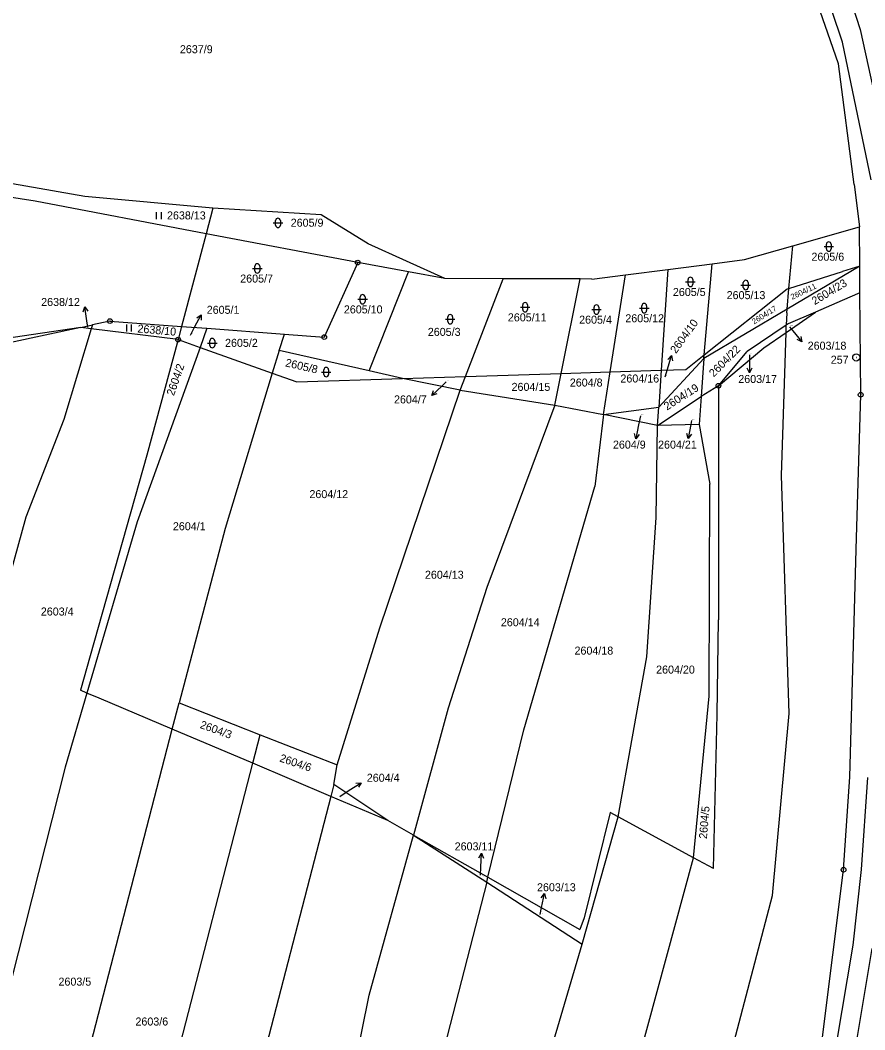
# Model space of a CAD drawing. Extents: x -736345 to -729997, y -1130177 to -1122501.
# Drawn here: x -734260 to -734080.8, y -1126117.2 to -1125902.8 of the extents above; entities that cross this region are included whole.
import ezdxf

# ---------------------------------------------------------------- set-up
doc = ezdxf.new("R2010")
doc.units = 0
for name, color, linetype in [('Vrstva 1', 7, 'Continuous'), ('Vrstva 16', 7, 'Continuous'), ('Vrstva 17', 7, 'Continuous'), ('Vrstva 18', 7, 'Continuous'), ('Vrstva 25', 7, 'Continuous'), ('Vrstva 4', 7, 'Continuous')]:
    doc.layers.add(name, color=color, linetype=linetype)

msp = doc.modelspace()

# ---------------------------------------------------------------- linework, layer by layer
at = {"layer": 'Vrstva 1'}
for points in [[(-734086.35, -1125912.11), (-734096.95, -1125881.49)], [(-734083.01, -1125937.73), (-734086.35, -1125912.11)], [(-734256.82, -1125941.26), (-734330.06, -1125929.87)], [(-734246.3, -1125940.24), (-734271.46, -1125935.88)], [(-734083.01, -1125937.73), (-734081.89, -1125946.72)], [(-734220.59, -1125948.16), (-734256.82, -1125941.26)], [(-734219.16, -1125942.76), (-734246.3, -1125940.24)], [(-734219.16, -1125942.76), (-734220.59, -1125948.16)], [(-734196.17, -1125944.13), (-734219.16, -1125942.76)], [(-734186.16, -1125950.28), (-734196.17, -1125944.13)], [(-734096.05, -1125950.75), (-734081.89, -1125946.72)], [(-734081.83, -1125955.05), (-734081.89, -1125946.72)], [(-734220.59, -1125948.16), (-734225.78, -1125967.84)], [(-734188.39, -1125954.29), (-734220.59, -1125948.16)], [(-734169.88, -1125957.66), (-734186.16, -1125950.28)], [(-734106.26, -1125953.65), (-734096.05, -1125950.75)], [(-734096.86, -1125959.77), (-734096.05, -1125950.75)], [(-734188.39, -1125954.29), (-734195.48, -1125970.11)], [(-734177.6, -1125956.25), (-734188.39, -1125954.29)], [(-734113.13, -1125954.53), (-734106.26, -1125953.65)], [(-734185.99, -1125977.24), (-734177.6, -1125956.25)], [(-734169.88, -1125957.66), (-734177.6, -1125956.25)], [(-734131.56, -1125956.87), (-734122.58, -1125955.73)], [(-734122.58, -1125955.73), (-734123.95, -1125977.15)], [(-734122.58, -1125955.73), (-734113.13, -1125954.53)], [(-734114.82, -1125973.86), (-734113.13, -1125954.53)], [(-734081.83, -1125955.05), (-734097.26, -1125964.21)], [(-734096.86, -1125959.77), (-734085.46, -1125956.19)], [(-734081.83, -1125955.05), (-734085.46, -1125956.19)], [(-734081.79, -1125960.7), (-734081.83, -1125955.05)], [(-734157.55, -1125957.71), (-734169.88, -1125957.66)], [(-734165.51, -1125978.46), (-734157.55, -1125957.71)], [(-734141.14, -1125957.77), (-734157.55, -1125957.71)], [(-734145.19, -1125977.82), (-734141.14, -1125957.77)], [(-734138.7, -1125957.78), (-734141.14, -1125957.77)], [(-734138.7, -1125957.78), (-734131.56, -1125956.87)], [(-734134.8, -1125977.49), (-734131.56, -1125956.87)], [(-734114.82, -1125973.86), (-734097.25, -1125959.89)], [(-734097.26, -1125964.21), (-734096.86, -1125959.77)], [(-734097.25, -1125959.89), (-734096.86, -1125959.77)], [(-734081.79, -1125960.7), (-734085.57, -1125962.33)], [(-734081.63, -1125982.36), (-734081.79, -1125960.7)], [(-734085.57, -1125962.33), (-734091.23, -1125964.78)], [(-734097.26, -1125964.21), (-734114.89, -1125974.68)], [(-734097.47, -1125969.12), (-734091.23, -1125964.78)], [(-734097.33, -1125964.99), (-734097.42, -1125967.55)], [(-734097.33, -1125964.99), (-734097.26, -1125964.21)], [(-734091.23, -1125964.78), (-734097.01, -1125967.27)], [(-734240.99, -1125966.7), (-734244.68, -1125967.51)], [(-734240.99, -1125966.7), (-734225.78, -1125967.84)], [(-734097.01, -1125967.27), (-734097.42, -1125967.55)], [(-734247.17, -1125968.09), (-734269.73, -1125971.37)], [(-734247.17, -1125968.09), (-734262.29, -1125971.36)], [(-734244.94, -1125968.36), (-734250.8, -1125987.6)], [(-734247.17, -1125968.09), (-734244.68, -1125967.51)], [(-734244.94, -1125968.36), (-734247.17, -1125968.09)], [(-734244.68, -1125967.51), (-734244.94, -1125968.36)], [(-734226.52, -1125970.63), (-734244.94, -1125968.36)], [(-734225.78, -1125967.84), (-734226.52, -1125970.63)], [(-734225.78, -1125967.84), (-734220.4, -1125968.24)], [(-734220.4, -1125968.24), (-734221.86, -1125972.29)], [(-734220.4, -1125968.24), (-734203.93, -1125969.48)], [(-734097.42, -1125967.55), (-734105.71, -1125973.2)], [(-734102.22, -1125972.42), (-734097.47, -1125969.12)], [(-734098.41, -1125999.48), (-734097.47, -1125969.12)], [(-734097.47, -1125969.12), (-734097.42, -1125967.55)], [(-734226.52, -1125970.63), (-734233.14, -1125995.16)], [(-734226.52, -1125970.63), (-734221.86, -1125972.29)], [(-734205.08, -1125972.98), (-734203.93, -1125969.48)], [(-734203.93, -1125969.48), (-734195.48, -1125970.11)], [(-734221.86, -1125972.29), (-734235.17, -1126009.32)], [(-734221.86, -1125972.29), (-734206.52, -1125977.74)], [(-734205.08, -1125972.98), (-734206.52, -1125977.74)], [(-734185.99, -1125977.24), (-734205.08, -1125972.98)], [(-734111.82, -1125980.43), (-734102.22, -1125972.42)], [(-734111.82, -1125980.43), (-734105.71, -1125973.2)], [(-734124.45, -1125984.96), (-734114.89, -1125974.68)], [(-734118.75, -1125976.98), (-734114.82, -1125973.86)], [(-734114.89, -1125974.68), (-734115.47, -1125982.71)], [(-734114.89, -1125974.68), (-734114.82, -1125973.86)], [(-734206.52, -1125977.74), (-734216.53, -1126010.75)], [(-734206.52, -1125977.74), (-734201.31, -1125979.6)], [(-734178.86, -1125978.89), (-734185.99, -1125977.24)], [(-734165.51, -1125978.46), (-734145.19, -1125977.82)], [(-734146.55, -1125984.54), (-734145.19, -1125977.82)], [(-734145.19, -1125977.82), (-734134.8, -1125977.49)], [(-734136.22, -1125986.53), (-734134.8, -1125977.49)], [(-734134.8, -1125977.49), (-734123.95, -1125977.15)], [(-734123.95, -1125977.15), (-734124.45, -1125984.96)], [(-734123.95, -1125977.15), (-734118.75, -1125976.98)], [(-734201.31, -1125979.6), (-734178.86, -1125978.89)], [(-734178.86, -1125978.89), (-734165.51, -1125978.46)], [(-734166.62, -1125981.37), (-734178.86, -1125978.89)], [(-734166.62, -1125981.37), (-734165.51, -1125978.46)], [(-734183.72, -1126031.88), (-734166.62, -1125981.37)], [(-734166.62, -1125981.37), (-734146.55, -1125984.54)], [(-734111.82, -1125980.43), (-734115.47, -1125982.71)], [(-734111.82, -1125980.43), (-734111.81, -1126030.18)], [(-734124.79, -1125988.87), (-734115.47, -1125982.71)], [(-734115.47, -1125982.71), (-734115.9, -1125988.68)], [(-734082.52, -1126012.71), (-734081.63, -1125982.36)], [(-734146.55, -1125984.54), (-734160.99, -1126023.31)], [(-734146.55, -1125984.54), (-734136.22, -1125986.53)], [(-734136.22, -1125986.53), (-734138.04, -1126001.84)], [(-734136.22, -1125986.53), (-734124.45, -1125984.96)], [(-734124.79, -1125988.87), (-734136.22, -1125986.53)], [(-734124.79, -1125988.87), (-734124.45, -1125984.96)], [(-734250.8, -1125987.6), (-734258.81, -1126008.37)], [(-734115.9, -1125988.68), (-734124.79, -1125988.87)], [(-734115.9, -1125988.68), (-734113.68, -1126001.36)], [(-734125.06, -1126008.43), (-734124.79, -1125988.87)], [(-734233.14, -1125995.16), (-734245.19, -1126037.82)], [(-734113.78, -1126046.38), (-734113.68, -1126001.36)], [(-734096.84, -1126050.03), (-734098.41, -1125999.48)], [(-734153.16, -1126053.53), (-734138.04, -1126001.84)], [(-734258.81, -1126008.37), (-734270.76, -1126051.6)], [(-734235.17, -1126009.32), (-734245.86, -1126045.69)], [(-734127.04, -1126037.98), (-734125.06, -1126008.43)], [(-734216.53, -1126010.75), (-734226.32, -1126047.75)], [(-734083.91, -1126063.46), (-734082.52, -1126012.71)], [(-734160.99, -1126023.31), (-734169.18, -1126048.89)], [(-734112.08, -1126050.28), (-734111.81, -1126030.18)], [(-734192.72, -1126060.96), (-734183.72, -1126031.88)], [(-734245.19, -1126037.82), (-734247.25, -1126045.1)], [(-734133.14, -1126071.97), (-734127.04, -1126037.98)], [(-734245.86, -1126045.69), (-734250.48, -1126061.42)], [(-734245.86, -1126045.69), (-734247.25, -1126045.1)], [(-734243.25, -1126046.79), (-734245.86, -1126045.69)], [(-734117.1, -1126080.68), (-734113.78, -1126046.38)], [(-734227.77, -1126053.35), (-734243.25, -1126046.79)], [(-734227.77, -1126053.35), (-734226.32, -1126047.75)], [(-734226.32, -1126047.75), (-734209.11, -1126054.57)], [(-734169.18, -1126048.89), (-734176.55, -1126075.87)], [(-734112.86, -1126082.98), (-734112.08, -1126050.28)], [(-734100.35, -1126088.67), (-734096.84, -1126050.03)], [(-734246.07, -1126124.27), (-734227.77, -1126053.35)], [(-734210.66, -1126060.6), (-734227.77, -1126053.35)], [(-734210.66, -1126060.6), (-734209.11, -1126054.57)], [(-734209.11, -1126054.57), (-734192.72, -1126060.96)], [(-734160.75, -1126084.82), (-734153.16, -1126053.53)], [(-734250.48, -1126061.42), (-734266.19, -1126123.24)], [(-734227.67, -1126126.67), (-734210.66, -1126060.6)], [(-734194.09, -1126067.63), (-734210.66, -1126060.6)], [(-734193.45, -1126065.14), (-734192.72, -1126060.96)], [(-734085.27, -1126083.22), (-734083.91, -1126063.46)], [(-734193.45, -1126065.14), (-734194.09, -1126067.63)], [(-734182.03, -1126072.74), (-734193.45, -1126065.14)], [(-734194.09, -1126067.63), (-734211.26, -1126134.02)], [(-734182.03, -1126072.74), (-734194.09, -1126067.63)], [(-734140.76, -1126099.01), (-734133.14, -1126071.97)], [(-734134.78, -1126071.08), (-734140.32, -1126093.42)], [(-734133.14, -1126071.97), (-734134.78, -1126071.08)], [(-734117.1, -1126080.68), (-734133.14, -1126071.97)], [(-734176.55, -1126075.87), (-734182.03, -1126072.74)], [(-734185.94, -1126109.87), (-734176.55, -1126075.87)], [(-734176.55, -1126075.87), (-734161, -1126085.85)], [(-734176.55, -1126075.87), (-734160.75, -1126084.82)], [(-734130.55, -1126130.19), (-734117.1, -1126080.68)], [(-734112.86, -1126082.98), (-734117.1, -1126080.68)], [(-734161, -1126085.85), (-734160.75, -1126084.82)], [(-734160.75, -1126084.82), (-734141.21, -1126095.89)], [(-734089.79, -1126119.34), (-734085.27, -1126083.22)], [(-734161, -1126085.85), (-734171.19, -1126125.41)], [(-734161, -1126085.85), (-734140.76, -1126099.01)], [(-734111.88, -1126132.65), (-734100.35, -1126088.67)], [(-734140.32, -1126093.42), (-734141.21, -1126095.89)], [(-734147.88, -1126123.32), (-734140.76, -1126099.01)], [(-734193.84, -1126148.76), (-734185.94, -1126109.87)]]:
    msp.add_lwpolyline(points, dxfattribs=at)
at = {"layer": 'Vrstva 16'}
for points in [[(-734245.65, -1125967.98), (-734245.86, -1125966.66)], [(-734223.86, -1125969.67), (-734223.01, -1125968.03)], [(-734096.76, -1125967.94), (-734096.03, -1125968.8)], [(-734105.24, -1125973.9), (-734105.23, -1125974.69)], [(-734123.14, -1125978.57), (-734122.65, -1125976.9)], [(-734169.6, -1125979.64), (-734170.48, -1125980.46)], [(-734128.38, -1125986.84), (-734128.77, -1125988.74)], [(-734117.55, -1125987.83), (-734117.7, -1125988.67)], [(-734192.21, -1126067.65), (-734190.18, -1126066.35)], [(-734162.36, -1126084.37), (-734162.28, -1126082.7)], [(-734149.66, -1126092.7), (-734149.35, -1126091.21)]]:
    msp.add_lwpolyline(points, dxfattribs=at)
at = {"layer": 'Vrstva 25'}
for points in [[(-734231.087, -1125945.085), (-734231.087, -1125943.585)], [(-734230.053, -1125945.085), (-734230.053, -1125943.585)], [(-734205.81, -1125946.37), (-734205.81, -1125945.37)], [(-734204.81, -1125945.37), (-734204.81, -1125946.37)], [(-734206.31, -1125945.87), (-734204.31, -1125945.87)], [(-734089.41, -1125950.89), (-734087.41, -1125950.89)], [(-734088.91, -1125951.39), (-734088.91, -1125950.39)], [(-734087.91, -1125950.39), (-734087.91, -1125951.39)], [(-734210.7, -1125955.53), (-734208.7, -1125955.53)], [(-734210.2, -1125956.03), (-734210.2, -1125955.03)], [(-734209.2, -1125955.03), (-734209.2, -1125956.03)], [(-734118.78, -1125958.38), (-734116.78, -1125958.38)], [(-734118.28, -1125958.88), (-734118.28, -1125957.88)], [(-734117.28, -1125957.88), (-734117.28, -1125958.88)], [(-734106.54, -1125959.55), (-734106.54, -1125958.55)], [(-734105.54, -1125958.55), (-734105.54, -1125959.55)], [(-734107.04, -1125959.05), (-734105.04, -1125959.05)], [(-734188.34, -1125962.08), (-734186.34, -1125962.08)], [(-734187.84, -1125962.58), (-734187.84, -1125961.58)], [(-734186.84, -1125961.58), (-734186.84, -1125962.58)], [(-734246.66, -1125964.761), (-734246.318, -1125963.696), (-734245.672, -1125964.608)], [(-734245.86, -1125966.66), (-734246.318, -1125963.696)], [(-734153.86, -1125963.77), (-734151.86, -1125963.77)], [(-734153.36, -1125964.27), (-734153.36, -1125963.27)], [(-734152.36, -1125963.27), (-734152.36, -1125964.27)], [(-734138.72, -1125964.26), (-734136.72, -1125964.26)], [(-734138.22, -1125964.76), (-734138.22, -1125963.76)], [(-734137.22, -1125963.76), (-734137.22, -1125964.76)], [(-734128.56, -1125963.96), (-734126.56, -1125963.96)], [(-734128.06, -1125964.46), (-734128.06, -1125963.46)], [(-734127.06, -1125963.46), (-734127.06, -1125964.46)], [(-734223.01, -1125968.03), (-734221.635, -1125965.365)], [(-734222.538, -1125966.024), (-734221.635, -1125965.365), (-734221.649, -1125966.483)], [(-734169.76, -1125966.32), (-734167.76, -1125966.32)], [(-734169.26, -1125966.82), (-734169.26, -1125965.82)], [(-734168.26, -1125965.82), (-734168.26, -1125966.82)], [(-734237.417, -1125968.925), (-734237.417, -1125967.425)], [(-734236.383, -1125968.925), (-734236.383, -1125967.425)], [(-734096.03, -1125968.8), (-734094.086, -1125971.084)], [(-734220.25, -1125971.38), (-734218.25, -1125971.38)], [(-734219.75, -1125971.88), (-734219.75, -1125970.88)], [(-734218.75, -1125970.88), (-734218.75, -1125971.88)], [(-734094.353, -1125969.999), (-734094.086, -1125971.084), (-734095.115, -1125970.647)], [(-734122.65, -1125976.9), (-734121.798, -1125974.024)], [(-734122.562, -1125974.841), (-734121.798, -1125974.024), (-734121.603, -1125975.125)], [(-734105.23, -1125974.69), (-734105.194, -1125977.689)], [(-734196.06, -1125977.53), (-734194.06, -1125977.53)], [(-734195.56, -1125978.03), (-734195.56, -1125977.03)], [(-734194.56, -1125977.03), (-734194.56, -1125978.03)], [(-734104.706, -1125976.683), (-734105.194, -1125977.689), (-734105.705, -1125976.695)], [(-734170.48, -1125980.46), (-734172.688, -1125982.49)], [(-734171.613, -1125982.181), (-734172.688, -1125982.49), (-734172.29, -1125981.445)], [(-734117.7, -1125988.67), (-734118.241, -1125991.62)], [(-734128.683, -1125990.799), (-734129.373, -1125991.678), (-734129.661, -1125990.598)], [(-734128.77, -1125988.74), (-734129.373, -1125991.678)], [(-734117.57, -1125990.727), (-734118.241, -1125991.62), (-734118.552, -1125990.546)], [(-734190.18, -1126066.35), (-734187.653, -1126064.734)], [(-734188.765, -1126064.852), (-734187.653, -1126064.734), (-734188.226, -1126065.694)], [(-734162.678, -1126080.678), (-734162.129, -1126079.704), (-734161.68, -1126080.728)], [(-734162.28, -1126082.7), (-734162.129, -1126079.704)], [(-734149.426, -1126089.15), (-734148.732, -1126088.275), (-734148.449, -1126089.357)], [(-734149.35, -1126091.21), (-734148.732, -1126088.275)]]:
    msp.add_lwpolyline(points, dxfattribs=at)
for centre, radius in [((-734188.39, -1125954.29), 0.5), ((-734188.39, -1125954.29), 0.032), ((-734240.99, -1125966.7), 0.5), ((-734240.99, -1125966.7), 0.032), ((-734226.52, -1125970.63), 0.5), ((-734226.52, -1125970.63), 0.032), ((-734195.48, -1125970.11), 0.5), ((-734195.48, -1125970.11), 0.032), ((-734082.58, -1125974.44), 0.75), ((-734082.58, -1125974.44), 0.032), ((-734111.82, -1125980.43), 0.5), ((-734111.82, -1125980.43), 0.032), ((-734081.63, -1125982.36), 0.5), ((-734081.63, -1125982.36), 0.032), ((-734085.27, -1126083.22), 0.5), ((-734085.27, -1126083.22), 0.032)]:
    msp.add_circle(centre, radius, dxfattribs=at)
for centre, start, end in [((-734205.31, -1125945.37), 0.10099, 180.00143), ((-734205.31, -1125946.37), 180.10243, 0.00286), ((-734088.41, -1125950.39), 0.10099, 180.00143), ((-734088.41, -1125951.39), 180.10243, 0.00286), ((-734209.7, -1125955.03), 0.10099, 180.00143), ((-734209.7, -1125956.03), 180.10243, 0.00286), ((-734117.78, -1125957.88), 0.10099, 180.00143), ((-734106.04, -1125958.55), 0.10099, 180.00143), ((-734117.78, -1125958.88), 180.10243, 0.00286), ((-734106.04, -1125959.55), 180.10243, 0.00286), ((-734187.34, -1125961.58), 0.10099, 180.00143), ((-734187.34, -1125962.58), 180.10243, 0.00286), ((-734152.86, -1125963.27), 0.10099, 180.00143), ((-734127.56, -1125963.46), 0.10099, 180.00143), ((-734152.86, -1125964.27), 180.10243, 0.00286), ((-734137.72, -1125963.76), 0.10099, 180.00143), ((-734137.72, -1125964.76), 180.10243, 0.00286), ((-734127.56, -1125964.46), 180.10243, 0.00286), ((-734168.76, -1125965.82), 0.10099, 180.00143), ((-734168.76, -1125966.82), 180.10243, 0.00286), ((-734219.25, -1125970.88), 0.10099, 180.00143), ((-734219.25, -1125971.88), 180.10243, 0.00286), ((-734195.06, -1125977.03), 0.10099, 180.00143), ((-734195.06, -1125978.03), 180.10243, 0.00286)]:
    msp.add_arc(centre, 0.5, start, end, dxfattribs=at)
at = {"layer": 'Vrstva 4'}
for points in [[(-734090.28, -1125878.32), (-734081.73, -1125904.81)], [(-734085.48, -1125907.47), (-734094.57, -1125880.5)], [(-734081.73, -1125904.81), (-734074.95, -1125935.81)], [(-734079.41, -1125936.71), (-734085.48, -1125907.47)], [(-734080.2, -1126063.6), (-734081.55, -1126083.17)], [(-734081.55, -1126083.17), (-734083.27, -1126099.21)], [(-734083.27, -1126099.21), (-734086.82, -1126120.25)], [(-734082.49, -1126119.88), (-734079.16, -1126099.91)]]:
    msp.add_lwpolyline(points, dxfattribs=at)

# ---------------------------------------------------------------- texts
at = {"layer": 'Vrstva 16'}
for s, p in [('2638/12', (-734255.577, -1125963.5)), ('2605/1', (-734220.44, -1125965.16)), ('2603/18', (-734092.88, -1125972.78)), ('2603/17', (-734107.61, -1125979.85)), ('2604/7', (-734180.687, -1125984.19)), ('2604/9', (-734134.217, -1125993.79)), ('2604/21', (-734124.637, -1125993.79)), ('2604/4', (-734186.46, -1126064.53)), ('2603/11', (-734167.81, -1126079.1)), ('2603/13', (-734150.33, -1126087.78))]:
    msp.add_text(s, height=1.7, dxfattribs=at).set_placement(p)
msp.add_text('2604/10', height=1.7, rotation=54.00043, dxfattribs=at).set_placement((-734120.844, -1125973.741))
at = {"layer": 'Vrstva 17'}
msp.add_text('257', height=1.7, dxfattribs=at).set_placement((-734087.98, -1125975.76))
at = {"layer": 'Vrstva 18'}
for s, height, p in [('2637/9', 1.7, (-734226.13, -1125909.83)), ('2638/13', 1.7, (-734228.87, -1125945.12)), ('2605/9', 1.7, (-734202.61, -1125946.67)), ('2605/6', 1.7, (-734092.08, -1125953.89)), ('2605/7', 1.7, (-734213.33, -1125958.53)), ('2605/5', 1.7, (-734121.49, -1125961.38)), ('2605/13', 1.7, (-734110.08, -1125962.05)), ('2605/10', 1.7, (-734191.33, -1125965.08)), ('2605/11', 1.7, (-734156.52, -1125966.77)), ('2605/4', 1.7, (-734141.39, -1125967.26)), ('2605/12', 1.7, (-734131.59, -1125966.96)), ('2638/12', 0.1, (-734245.45, -1125967.78)), ('2605/1', 0.1, (-734223.66, -1125969.47)), ('2605/3', 1.7, (-734173.51, -1125969.85)), ('2603/18', 0.1, (-734096.56, -1125967.74)), ('2605/2', 1.7, (-734216.55, -1125972.18)), ('2603/17', 0.1, (-734105.04, -1125973.7)), ('2604/16', 1.7, (-734132.63, -1125979.75)), ('2604/7', 0.1, (-734169.4, -1125979.44)), ('2604/15', 1.7, (-734155.73, -1125981.53)), ('2604/8', 1.7, (-734143.37, -1125980.61)), ('2604/10', 0.1, (-734122.94, -1125978.37)), ('2604/9', 0.1, (-734128.18, -1125986.64)), ('2604/21', 0.1, (-734117.35, -1125987.63)), ('2604/12', 1.7, (-734198.64, -1126004.3)), ('2604/1', 1.7, (-734227.62, -1126011.12)), ('2604/13', 1.7, (-734174.12, -1126021.42)), ('2603/4', 1.7, (-734255.65, -1126029.23)), ('2604/14', 1.7, (-734158, -1126031.51)), ('2604/18', 1.7, (-734142.37, -1126037.53)), ('2604/20', 1.7, (-734125.05, -1126041.56)), ('2604/4', 0.1, (-734192.01, -1126067.45)), ('2603/13', 0.1, (-734149.46, -1126092.5)), ('2603/5', 1.7, (-734251.9, -1126107.82)), ('2603/6', 1.7, (-734235.57, -1126116.29))]:
    msp.add_text(s, height=height, dxfattribs=at).set_placement(p)
for s, height, rotation, p in [('2604/23', 1.7, 31.10025, (-734091.393, -1125963.346)), ('2604/11', 1.2, 25.4002, (-734096.146, -1125962.194)), ('2604/17', 1.2, 31.90025, (-734104.246, -1125967.445)), ('2638/10', 1.7, 355.00282, (-734235.194, -1125969.109)), ('2604/22', 1.7, 45.20036, (-734112.81, -1125978.698)), ('2604/2', 1.7, 70.80056, (-734227.423, -1125982.696)), ('2605/8', 1.7, 347.00276, (-734203.871, -1125976.301)), ('2604/19', 1.7, 32.50026, (-734122.749, -1125985.734)), ('2604/3', 1.7, 340.20271, (-734222.015, -1126053.08)), ('2604/6', 1.7, 341.30271, (-734205.117, -1126060.185)), ('2604/5', 1.7, 85.00068, (-734114.281, -1126076.704)), ('2603/11', 0.1, 323.90258, (-734162.081, -1126084.327))]:
    msp.add_text(s, height=height, rotation=rotation, dxfattribs=at).set_placement(p)

doc.saveas('drawing.dxf')
